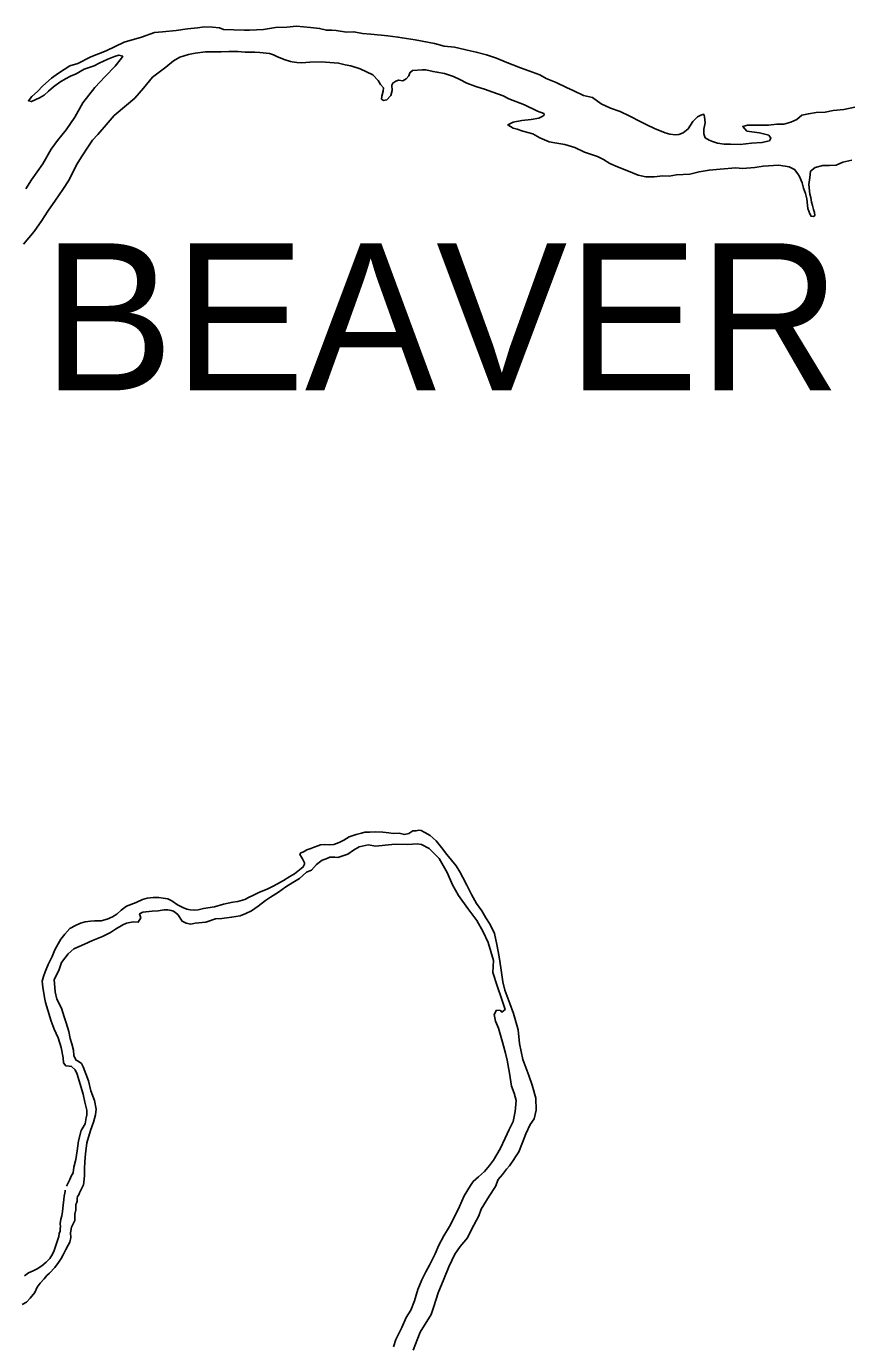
# Model space of a CAD drawing. Extents: x -939622 to -934245, y 1383184 to 1385301.
# Drawn here: x -936276.84 to -936268, y 1384987.86 to 1385002.04 of the extents above; entities that cross this region are included whole.
import ezdxf

# ---------------------------------------------------------------- set-up
doc = ezdxf.new("R2010")
doc.units = 0
doc.layers.add('9', color=7, linetype='Continuous')

msp = doc.modelspace()

# ---------------------------------------------------------------- linework, layer by layer
at = {"layer": '9'}
for points in [[(-936270.074, 1385000.935), (-936270.155, 1385000.977), (-936270.23, 1385001.012), (-936270.341, 1385001.068), (-936270.444, 1385001.119), (-936270.546, 1385001.154), (-936270.648, 1385001.201), (-936270.742, 1385001.27), (-936270.838, 1385001.29), (-936270.943, 1385001.34), (-936271.021, 1385001.379), (-936271.133, 1385001.432), (-936271.241, 1385001.476), (-936271.307, 1385001.515), (-936271.427, 1385001.556), (-936271.518, 1385001.588), (-936271.683, 1385001.653), (-936271.776, 1385001.694), (-936271.884, 1385001.73), (-936271.993, 1385001.759), (-936272.059, 1385001.773), (-936272.227, 1385001.811), (-936272.338, 1385001.822), (-936272.443, 1385001.852), (-936272.65, 1385001.889), (-936272.836, 1385001.921), (-936272.944, 1385001.932), (-936273.13, 1385001.952), (-936273.217, 1385001.96), (-936273.311, 1385001.977), (-936273.391, 1385001.974), (-936273.503, 1385001.991), (-936273.548, 1385001.994), (-936273.607, 1385001.993), (-936273.68, 1385002.014), (-936273.779, 1385002.025), (-936273.854, 1385002.03), (-936273.929, 1385002.036), (-936274.034, 1385002.026), (-936274.156, 1385002.022), (-936274.285, 1385002.003), (-936274.435, 1385001.996), (-936274.489, 1385001.996), (-936274.603, 1385001.998), (-936274.714, 1385002), (-936274.759, 1385002.018), (-936274.834, 1385002.026), (-936274.918, 1385002.029), (-936274.996, 1385002.019), (-936275.101, 1385002.009), (-936275.224, 1385001.99), (-936275.37, 1385001.977), (-936275.457, 1385001.968), (-936275.598, 1385001.921), (-936275.783, 1385001.866), (-936275.978, 1385001.771), (-936276.145, 1385001.707), (-936276.285, 1385001.634), (-936276.369, 1385001.612), (-936276.491, 1385001.53), (-936276.566, 1385001.479), (-936276.661, 1385001.397), (-936276.718, 1385001.333), (-936276.777, 1385001.282), (-936276.816, 1385001.234), (-936276.783, 1385001.225), (-936276.696, 1385001.265), (-936276.646, 1385001.295), (-936276.598, 1385001.337), (-936276.544, 1385001.386), (-936276.476, 1385001.434), (-936276.416, 1385001.471), (-936276.362, 1385001.498), (-936276.3, 1385001.526), (-936276.216, 1385001.574), (-936276.108, 1385001.611), (-936276.055, 1385001.639), (-936275.962, 1385001.681), (-936275.89, 1385001.712), (-936275.842, 1385001.724), (-936275.8, 1385001.713), (-936275.815, 1385001.692), (-936275.883, 1385001.607), (-936275.99, 1385001.495), (-936276.101, 1385001.377), (-936276.228, 1385001.211), (-936276.317, 1385001.057), (-936276.409, 1385000.921), (-936276.504, 1385000.806), (-936276.572, 1385000.713), (-936276.661, 1385000.556), (-936276.783, 1385000.384), (-936276.845, 1385000.287)], [(-936268.904, 1385000.532), (-936268.994, 1385000.517), (-936269.126, 1385000.504), (-936269.198, 1385000.512), (-936269.366, 1385000.499), (-936269.486, 1385000.489), (-936269.593, 1385000.47), (-936269.692, 1385000.445), (-936269.836, 1385000.438), (-936269.917, 1385000.423), (-936269.983, 1385000.425), (-936270.076, 1385000.415), (-936270.166, 1385000.415), (-936270.25, 1385000.435), (-936270.355, 1385000.476), (-936270.472, 1385000.524), (-936270.554, 1385000.559), (-936270.623, 1385000.601), (-936270.689, 1385000.636), (-936270.827, 1385000.68), (-936270.933, 1385000.731), (-936271.041, 1385000.763), (-936271.146, 1385000.78), (-936271.209, 1385000.792), (-936271.308, 1385000.836), (-936271.383, 1385000.877), (-936271.492, 1385000.907), (-936271.552, 1385000.927), (-936271.597, 1385000.939), (-936271.654, 1385000.974), (-936271.594, 1385001.005), (-936271.504, 1385001.021), (-936271.403, 1385001.033), (-936271.319, 1385001.049), (-936271.283, 1385001.064), (-936271.262, 1385001.08), (-936271.265, 1385001.098), (-936271.334, 1385001.121), (-936271.473, 1385001.192), (-936271.641, 1385001.254), (-936271.704, 1385001.286), (-936271.755, 1385001.307), (-936271.825, 1385001.331), (-936271.894, 1385001.357), (-936271.999, 1385001.389), (-936272.095, 1385001.425), (-936272.17, 1385001.463), (-936272.24, 1385001.496), (-936272.336, 1385001.528), (-936272.417, 1385001.543), (-936272.459, 1385001.548), (-936272.537, 1385001.569), (-936272.576, 1385001.568), (-936272.678, 1385001.559), (-936272.708, 1385001.537), (-936272.719, 1385001.504), (-936272.749, 1385001.471), (-936272.785, 1385001.45), (-936272.83, 1385001.458), (-936272.86, 1385001.446), (-936272.89, 1385001.425), (-936272.902, 1385001.404), (-936272.898, 1385001.344), (-936272.913, 1385001.293), (-936272.957, 1385001.244), (-936272.993, 1385001.238), (-936273.014, 1385001.253), (-936273.009, 1385001.283), (-936272.997, 1385001.337), (-936272.991, 1385001.373), (-936273.024, 1385001.409), (-936273.049, 1385001.451), (-936273.106, 1385001.513), (-936273.245, 1385001.578), (-936273.344, 1385001.611), (-936273.404, 1385001.622), (-936273.476, 1385001.64), (-936273.569, 1385001.648), (-936273.662, 1385001.653), (-936273.785, 1385001.65), (-936273.872, 1385001.643), (-936273.926, 1385001.648), (-936273.974, 1385001.654), (-936273.995, 1385001.657), (-936274.052, 1385001.675), (-936274.133, 1385001.707), (-936274.175, 1385001.728), (-936274.22, 1385001.742), (-936274.322, 1385001.754), (-936274.379, 1385001.756), (-936274.481, 1385001.759), (-936274.559, 1385001.764), (-936274.658, 1385001.766), (-936274.739, 1385001.763), (-936274.832, 1385001.762), (-936274.91, 1385001.761), (-936275.021, 1385001.746), (-936275.093, 1385001.733), (-936275.185, 1385001.705), (-936275.254, 1385001.666), (-936275.335, 1385001.596)], [(-936275.335, 1385001.596), (-936275.478, 1385001.487), (-936275.576, 1385001.369), (-936275.671, 1385001.263), (-936275.76, 1385001.187), (-936275.891, 1385001.075), (-936275.978, 1385000.975), (-936276.067, 1385000.873), (-936276.126, 1385000.809), (-936276.177, 1385000.734), (-936276.236, 1385000.643), (-936276.298, 1385000.544), (-936276.375, 1385000.384), (-936276.446, 1385000.278), (-936276.523, 1385000.163), (-936276.606, 1385000.046), (-936276.672, 1384999.946), (-936276.752, 1384999.828), (-936276.868, 1384999.689)], [(-936267.917, 1385001.164), (-936268.036, 1385001.142), (-936268.15, 1385001.13), (-936268.237, 1385001.111), (-936268.333, 1385001.11), (-936268.417, 1385001.095), (-936268.486, 1385001.079), (-936268.542, 1385001.034), (-936268.605, 1385001.003), (-936268.683, 1385000.984), (-936268.758, 1385000.981), (-936268.848, 1385000.971), (-936268.935, 1385000.971), (-936269.018, 1385000.973), (-936269.072, 1385000.973), (-936269.123, 1385000.957), (-936269.078, 1385000.909), (-936268.943, 1385000.889), (-936268.844, 1385000.863), (-936268.82, 1385000.833), (-936268.837, 1385000.803), (-936268.918, 1385000.785), (-936269.029, 1385000.778), (-936269.152, 1385000.762), (-936269.254, 1385000.767), (-936269.323, 1385000.769), (-936269.395, 1385000.778), (-936269.449, 1385000.796), (-936269.485, 1385000.81), (-936269.53, 1385000.837), (-936269.543, 1385000.879), (-936269.543, 1385000.93), (-936269.528, 1385000.996), (-936269.535, 1385001.062), (-936269.541, 1385001.089), (-936269.574, 1385001.08), (-936269.61, 1385001.062), (-936269.66, 1385001.01), (-936269.711, 1385000.932), (-936269.767, 1385000.889), (-936269.812, 1385000.871), (-936269.848, 1385000.868), (-936269.908, 1385000.876), (-936269.959, 1385000.891), (-936270.074, 1385000.935)], [(-936267.948, 1385000.596), (-936268.047, 1385000.572), (-936268.119, 1385000.541), (-936268.188, 1385000.538), (-936268.26, 1385000.537), (-936268.343, 1385000.515), (-936268.394, 1385000.476), (-936268.403, 1385000.407), (-936268.411, 1385000.332), (-936268.401, 1385000.23), (-936268.389, 1385000.194), (-936268.383, 1385000.143), (-936268.373, 1385000.107), (-936268.361, 1385000.065), (-936268.352, 1385000.032), (-936268.349, 1384999.999), (-936268.361, 1384999.987), (-936268.388, 1384999.992), (-936268.4, 1385000.016), (-936268.424, 1385000.076), (-936268.434, 1385000.178), (-936268.449, 1385000.235), (-936268.468, 1385000.292), (-936268.483, 1385000.352), (-936268.511, 1385000.421), (-936268.532, 1385000.448), (-936268.565, 1385000.496), (-936268.625, 1385000.525), (-936268.736, 1385000.54), (-936268.904, 1385000.532)], [(-936273.47, 1384993.248), (-936273.42, 1384993.276), (-936273.36, 1384993.31), (-936273.328, 1384993.322), (-936273.286, 1384993.335), (-936273.229, 1384993.348), (-936273.193, 1384993.36), (-936273.139, 1384993.361), (-936273.076, 1384993.365), (-936273.001, 1384993.36), (-936272.935, 1384993.355), (-936272.887, 1384993.347), (-936272.824, 1384993.348), (-936272.767, 1384993.337), (-936272.719, 1384993.346), (-936272.675, 1384993.374), (-936272.639, 1384993.375), (-936272.612, 1384993.381), (-936272.585, 1384993.379), (-936272.546, 1384993.358), (-936272.491, 1384993.326), (-936272.424, 1384993.267), (-936272.366, 1384993.196), (-936272.311, 1384993.121), (-936272.259, 1384993.059), (-936272.21, 1384992.997), (-936272.171, 1384992.934), (-936272.137, 1384992.872), (-936272.096, 1384992.791), (-936272.044, 1384992.69), (-936271.989, 1384992.594), (-936271.933, 1384992.514), (-936271.89, 1384992.437), (-936271.844, 1384992.365), (-936271.795, 1384992.27), (-936271.772, 1384992.15), (-936271.746, 1384992.018), (-936271.727, 1384991.901), (-936271.706, 1384991.749), (-936271.684, 1384991.659), (-936271.631, 1384991.515), (-936271.593, 1384991.408), (-936271.543, 1384991.231), (-936271.526, 1384991.087), (-936271.49, 1384990.914), (-936271.428, 1384990.74), (-936271.39, 1384990.636), (-936271.352, 1384990.495), (-936271.347, 1384990.369), (-936271.37, 1384990.276), (-936271.411, 1384990.215), (-936271.458, 1384990.112), (-936271.495, 1384990.021), (-936271.536, 1384989.919), (-936271.571, 1384989.864), (-936271.594, 1384989.825), (-936271.635, 1384989.767), (-936271.668, 1384989.731), (-936271.712, 1384989.676), (-936271.756, 1384989.621), (-936271.787, 1384989.547)], [(-936276.406, 1384989.549), (-936276.391, 1384989.579), (-936276.371, 1384989.621), (-936276.354, 1384989.657), (-936276.333, 1384989.694), (-936276.325, 1384989.754), (-936276.305, 1384989.838), (-936276.289, 1384989.929), (-936276.278, 1384990.037), (-936276.247, 1384990.149), (-936276.206, 1384990.221), (-936276.192, 1384990.285), (-936276.186, 1384990.318), (-936276.187, 1384990.366), (-936276.209, 1384990.453), (-936276.226, 1384990.539), (-936276.251, 1384990.623), (-936276.289, 1384990.755), (-936276.313, 1384990.803), (-936276.35, 1384990.838), (-936276.377, 1384990.841), (-936276.413, 1384990.846), (-936276.437, 1384990.876), (-936276.441, 1384990.93), (-936276.464, 1384991.041), (-936276.495, 1384991.148), (-936276.539, 1384991.238), (-936276.57, 1384991.327), (-936276.608, 1384991.444), (-936276.633, 1384991.528), (-936276.643, 1384991.579), (-936276.659, 1384991.692), (-936276.666, 1384991.755), (-936276.652, 1384991.807), (-936276.635, 1384991.858), (-936276.603, 1384991.937), (-936276.559, 1384992.021), (-936276.53, 1384992.094), (-936276.495, 1384992.158), (-936276.466, 1384992.209), (-936276.425, 1384992.261), (-936276.369, 1384992.322), (-936276.309, 1384992.356), (-936276.255, 1384992.38), (-936276.205, 1384992.396), (-936276.148, 1384992.403), (-936276.103, 1384992.407), (-936276.034, 1384992.405), (-936275.968, 1384992.424), (-936275.909, 1384992.449), (-936275.864, 1384992.479), (-936275.817, 1384992.522), (-936275.76, 1384992.562), (-936275.656, 1384992.603), (-936275.587, 1384992.634), (-936275.537, 1384992.649), (-936275.471, 1384992.656), (-936275.411, 1384992.657), (-936275.363, 1384992.649), (-936275.315, 1384992.641), (-936275.272, 1384992.62), (-936275.209, 1384992.579), (-936275.154, 1384992.55), (-936275.109, 1384992.533), (-936275.073, 1384992.524), (-936275.025, 1384992.522), (-936274.989, 1384992.525), (-936274.929, 1384992.538), (-936274.813, 1384992.558), (-936274.714, 1384992.584), (-936274.613, 1384992.606), (-936274.562, 1384992.613), (-936274.487, 1384992.635), (-936274.439, 1384992.66), (-936274.398, 1384992.679), (-936274.326, 1384992.713), (-936274.243, 1384992.747), (-936274.18, 1384992.778), (-936274.133, 1384992.803), (-936274.07, 1384992.84), (-936273.999, 1384992.883), (-936273.951, 1384992.913), (-936273.877, 1384992.969), (-936273.856, 1384992.987), (-936273.842, 1384993.017), (-936273.842, 1384993.029), (-936273.854, 1384993.053), (-936273.864, 1384993.074), (-936273.876, 1384993.092), (-936273.894, 1384993.119), (-936273.886, 1384993.134), (-936273.847, 1384993.152), (-936273.817, 1384993.171), (-936273.775, 1384993.186), (-936273.737, 1384993.199), (-936273.698, 1384993.212), (-936273.671, 1384993.224), (-936273.632, 1384993.228), (-936273.578, 1384993.225), (-936273.527, 1384993.229), (-936273.47, 1384993.248)], [(-936276.267, 1384989.477), (-936276.223, 1384989.563), (-936276.218, 1384989.59), (-936276.213, 1384989.663), (-936276.211, 1384989.735), (-936276.209, 1384989.816), (-936276.201, 1384989.897), (-936276.185, 1384990.017), (-936276.148, 1384990.147), (-936276.116, 1384990.238), (-936276.093, 1384990.316), (-936276.085, 1384990.379), (-936276.105, 1384990.472), (-936276.142, 1384990.577), (-936276.168, 1384990.682), (-936276.196, 1384990.759), (-936276.227, 1384990.834), (-936276.245, 1384990.87), (-936276.279, 1384990.896), (-936276.3, 1384990.905), (-936276.321, 1384990.938), (-936276.328, 1384990.955), (-936276.331, 1384991.013), (-936276.347, 1384991.081), (-936276.366, 1384991.138), (-936276.382, 1384991.213), (-936276.408, 1384991.306), (-936276.43, 1384991.372), (-936276.461, 1384991.464), (-936276.51, 1384991.563), (-936276.526, 1384991.64), (-936276.537, 1384991.775), (-936276.488, 1384991.872), (-936276.459, 1384991.957), (-936276.386, 1384992.051), (-936276.326, 1384992.103), (-936276.213, 1384992.156), (-936276.127, 1384992.193), (-936276.019, 1384992.237), (-936275.93, 1384992.28), (-936275.877, 1384992.317), (-936275.799, 1384992.363), (-936275.761, 1384992.379), (-936275.686, 1384992.395), (-936275.632, 1384992.39), (-936275.606, 1384992.438), (-936275.618, 1384992.48), (-936275.582, 1384992.499), (-936275.484, 1384992.509), (-936275.418, 1384992.513), (-936275.355, 1384992.523), (-936275.313, 1384992.524), (-936275.28, 1384992.518), (-936275.253, 1384992.51), (-936275.207, 1384992.474), (-936275.161, 1384992.403), (-936275.116, 1384992.382), (-936275.068, 1384992.371), (-936275.02, 1384992.381), (-936274.906, 1384992.392), (-936274.802, 1384992.426), (-936274.733, 1384992.43), (-936274.628, 1384992.444), (-936274.535, 1384992.46), (-936274.473, 1384992.485), (-936274.413, 1384992.513), (-936274.342, 1384992.565), (-936274.262, 1384992.623), (-936274.209, 1384992.66), (-936274.122, 1384992.716), (-936274.042, 1384992.771), (-936273.968, 1384992.82), (-936273.897, 1384992.863), (-936273.82, 1384992.93), (-936273.769, 1384992.952), (-936273.713, 1384993.013), (-936273.668, 1384993.05), (-936273.651, 1384993.059), (-936273.609, 1384993.075), (-936273.57, 1384993.09), (-936273.516, 1384993.091), (-936273.483, 1384993.086), (-936273.376, 1384993.123), (-936273.316, 1384993.166), (-936273.254, 1384993.203), (-936273.158, 1384993.223), (-936273.074, 1384993.209), (-936272.975, 1384993.222), (-936272.865, 1384993.233), (-936272.73, 1384993.229), (-936272.631, 1384993.234), (-936272.583, 1384993.228), (-936272.501, 1384993.185), (-936272.394, 1384993.078), (-936272.308, 1384992.926), (-936272.249, 1384992.795), (-936272.185, 1384992.679), (-936272.084, 1384992.539), (-936271.986, 1384992.408), (-936271.918, 1384992.286), (-936271.866, 1384992.173)], [(-936271.866, 1384992.173), (-936271.809, 1384991.978), (-936271.816, 1384991.849), (-936271.769, 1384991.706), (-936271.722, 1384991.571), (-936271.681, 1384991.452), (-936271.717, 1384991.421), (-936271.732, 1384991.439), (-936271.774, 1384991.444), (-936271.8, 1384991.396), (-936271.787, 1384991.327), (-936271.753, 1384991.249), (-936271.709, 1384991.1), (-936271.68, 1384990.98), (-936271.661, 1384990.905), (-936271.635, 1384990.767), (-936271.612, 1384990.626), (-936271.584, 1384990.549), (-936271.565, 1384990.471), (-936271.575, 1384990.354), (-936271.597, 1384990.245), (-936271.638, 1384990.158), (-936271.682, 1384990.067), (-936271.734, 1384989.952), (-936271.807, 1384989.828), (-936271.851, 1384989.773), (-936271.905, 1384989.709), (-936271.97, 1384989.651), (-936272.026, 1384989.599), (-936272.057, 1384989.556)], [(-936272.057, 1384989.556), (-936272.123, 1384989.445), (-936272.175, 1384989.332), (-936272.239, 1384989.197), (-936272.282, 1384989.114), (-936272.343, 1384989.015), (-936272.395, 1384988.914), (-936272.437, 1384988.821), (-936272.498, 1384988.699), (-936272.535, 1384988.627), (-936272.578, 1384988.54), (-936272.621, 1384988.436), (-936272.658, 1384988.316), (-936272.697, 1384988.214), (-936272.749, 1384988.137), (-936272.795, 1384988.029), (-936272.859, 1384987.898), (-936272.884, 1384987.82)], [(-936271.787, 1384989.547), (-936271.854, 1384989.44), (-936271.939, 1384989.3), (-936271.967, 1384989.231), (-936272.043, 1384989.082), (-936272.086, 1384988.992), (-936272.167, 1384988.9), (-936272.225, 1384988.816), (-936272.289, 1384988.682), (-936272.344, 1384988.547), (-936272.405, 1384988.401), (-936272.449, 1384988.254), (-936272.479, 1384988.167), (-936272.598, 1384987.976), (-936272.674, 1384987.785)], [(-936276.883, 1384988.274), (-936276.835, 1384988.3), (-936276.796, 1384988.345), (-936276.747, 1384988.405), (-936276.723, 1384988.461), (-936276.689, 1384988.506), (-936276.647, 1384988.551), (-936276.617, 1384988.586), (-936276.59, 1384988.613), (-936276.532, 1384988.673), (-936276.49, 1384988.726), (-936276.462, 1384988.771), (-936276.441, 1384988.81), (-936276.411, 1384988.867), (-936276.386, 1384988.914), (-936276.368, 1384988.947), (-936276.359, 1384988.995), (-936276.361, 1384989.046), (-936276.352, 1384989.109), (-936276.315, 1384989.181), (-936276.314, 1384989.247), (-936276.305, 1384989.295), (-936276.305, 1384989.328), (-936276.305, 1384989.352), (-936276.298, 1384989.367), (-936276.292, 1384989.388), (-936276.292, 1384989.415), (-936276.286, 1384989.439), (-936276.274, 1384989.456), (-936276.267, 1384989.477)], [(-936276.859, 1384988.583), (-936276.814, 1384988.615), (-936276.766, 1384988.639), (-936276.721, 1384988.659), (-936276.67, 1384988.692), (-936276.624, 1384988.73), (-936276.585, 1384988.772), (-936276.558, 1384988.817), (-936276.537, 1384988.856), (-936276.518, 1384988.922), (-936276.503, 1384988.966), (-936276.487, 1384989.008), (-936276.484, 1384989.038), (-936276.475, 1384989.065), (-936276.475, 1384989.062), (-936276.472, 1384989.08), (-936276.475, 1384989.092), (-936276.471, 1384989.11), (-936276.474, 1384989.146), (-936276.465, 1384989.194), (-936276.455, 1384989.23), (-936276.449, 1384989.278), (-936276.442, 1384989.344), (-936276.436, 1384989.407), (-936276.429, 1384989.443), (-936276.42, 1384989.491), (-936276.42, 1384989.506)]]:
    msp.add_lwpolyline(points, dxfattribs=at)

# ---------------------------------------------------------------- texts
msp.add_text('BEAVER', height=1.584, dxfattribs=at).set_placement((-936276.664, 1384998.116))

doc.saveas('drawing.dxf')
